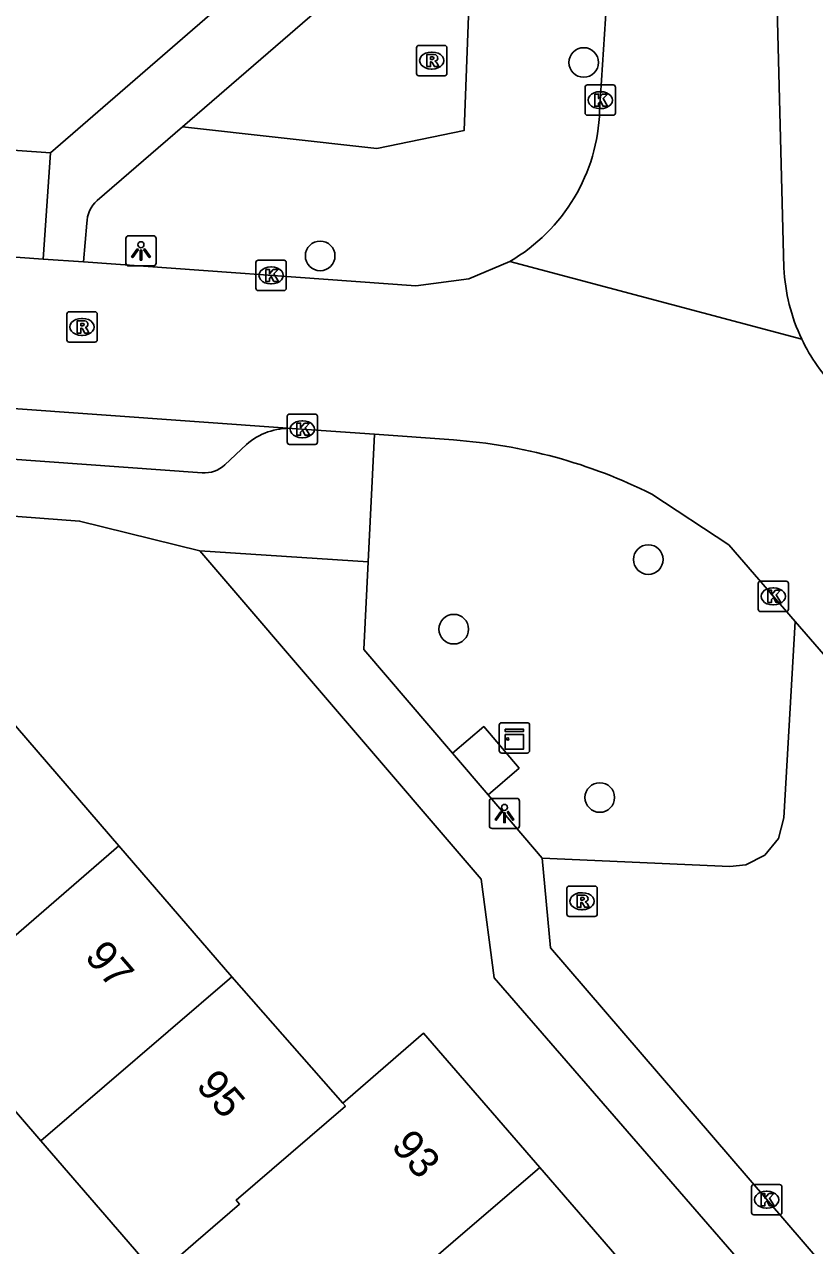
# Model space of a CAD drawing. Extents: x 160304 to 160954, y 383686 to 384161.
# Drawn here: x 160561.37 to 160587.45, y 383999.88 to 384040.18 of the extents above; entities that cross this region are included whole.
import ezdxf

# ---------------------------------------------------------------- set-up
doc = ezdxf.new("R2010")
doc.units = 0
for name, color, linetype in [('IMGEO_Boom', 7, 'Continuous'), ('IMGEO_Groenvoorziening', 7, 'Continuous'), ('IMGEO_Kast', 7, 'Continuous'), ('IMGEO_Kolk', 7, 'Continuous'), ('IMGEO_Lichtpunt', 7, 'Continuous'), ('IMGEO_Pand', 7, 'Continuous'), ('IMGEO_Pand_nummerreeks', 7, 'Continuous'), ('IMGEO_Rijbaan_lokaal_open', 7, 'Continuous'), ('IMGEO_Rioolput', 7, 'Continuous'), ('IMGEO_Voetpad_open', 7, 'Continuous')]:
    doc.layers.add(name, color=color, linetype=linetype)

msp = doc.modelspace()

# ---------------------------------------------------------------- linework, layer by layer
at = {"layer": 'IMGEO_Boom'}
for centre in [(160579.827, 384038.928), (160571.128, 384032.544), (160581.96, 384022.521), (160575.538, 384020.224), (160580.359, 384014.667)]:
    msp.add_circle(centre, 0.489, dxfattribs=at)
at = {"layer": 'IMGEO_Groenvoorziening'}
for points in [[(160576.201, 384045.119), (160575.882, 384036.684), (160573.001, 384036.092), (160566.582, 384036.805)], [(160578.455, 384012.669), (160584.647, 384012.392), (160585.177, 384012.446), (160585.808, 384012.766), (160586.254, 384013.314), (160586.439, 384013.993), (160586.807, 384020.477)]]:
    msp.add_lwpolyline(points, dxfattribs=at)
at = {"layer": 'IMGEO_Kast'}
for p, q in [((160577.041, 384016.211), (160577.041, 384017.052)), ((160577.041, 384017.052), (160577.041, 384016.211)), ((160577.116, 384017.136), (160577.957, 384017.136)), ((160577.957, 384017.136), (160577.116, 384017.136)), ((160578.041, 384017.061), (160578.041, 384016.22)), ((160578.041, 384016.22), (160578.041, 384017.061)), ((160577.966, 384016.136), (160577.125, 384016.136)), ((160577.125, 384016.136), (160577.966, 384016.136))]:
    msp.add_line(p, q, dxfattribs=at)
for points in [[(160577.236, 384016.926), (160577.836, 384016.926), (160577.836, 384016.841), (160577.236, 384016.841), (160577.236, 384016.926)], [(160577.236, 384016.751), (160577.836, 384016.751), (160577.836, 384016.262), (160577.236, 384016.262), (160577.236, 384016.751)]]:
    msp.add_lwpolyline(points, dxfattribs=at)
msp.add_circle((160577.32, 384016.6), 0.0377, dxfattribs=at)
for centre, start, end in [((160577.119, 384017.058), 92.4484, 184.2845), ((160577.119, 384017.058), 92.4484, 184.2845), ((160577.963, 384017.058), 2.4484, 94.2845), ((160577.963, 384017.058), 2.4484, 94.2845), ((160577.119, 384016.214), 182.4484, 274.2845), ((160577.119, 384016.214), 182.4484, 274.2845), ((160577.963, 384016.214), 272.4484, 4.2845), ((160577.963, 384016.214), 272.4484, 4.2845)]:
    msp.add_arc(centre, 0.0779, start, end, dxfattribs=at)
at = {"layer": 'IMGEO_Kolk'}
for p, q in [((160579.873, 384037.259), (160579.873, 384038.111)), ((160579.948, 384038.185), (160580.8, 384038.185)), ((160580.361, 384037.965), (160580.386, 384037.965)), ((160580.874, 384038.111), (160580.874, 384037.259)), ((160580.8, 384037.185), (160579.948, 384037.185)), ((160580.384, 384037.405), (160580.359, 384037.405)), ((160569.008, 384031.474), (160569.008, 384032.326)), ((160569.083, 384032.4), (160569.935, 384032.4)), ((160570.009, 384032.326), (160570.009, 384031.474)), ((160569.496, 384032.18), (160569.521, 384032.18)), ((160569.519, 384031.62), (160569.494, 384031.62)), ((160569.935, 384031.4), (160569.083, 384031.4)), ((160570.039, 384026.398), (160570.039, 384027.25)), ((160570.114, 384027.324), (160570.966, 384027.324)), ((160570.527, 384027.104), (160570.552, 384027.104)), ((160571.04, 384027.25), (160571.04, 384026.398)), ((160570.966, 384026.324), (160570.114, 384026.324)), ((160570.55, 384026.544), (160570.525, 384026.544)), ((160585.66, 384021.806), (160586.512, 384021.806)), ((160585.585, 384020.88), (160585.585, 384021.732)), ((160586.073, 384021.586), (160586.098, 384021.586)), ((160586.586, 384021.732), (160586.586, 384020.88)), ((160586.096, 384021.026), (160586.071, 384021.026)), ((160586.512, 384020.806), (160585.66, 384020.806)), ((160585.367, 384000.967), (160585.367, 384001.819)), ((160585.442, 384001.893), (160586.294, 384001.893)), ((160585.855, 384001.673), (160585.88, 384001.673)), ((160586.368, 384001.819), (160586.368, 384000.967)), ((160586.294, 384000.893), (160585.442, 384000.893)), ((160585.878, 384001.113), (160585.853, 384001.113))]:
    msp.add_line(p, q, dxfattribs=at)
for points in [[(160579.873, 384037.259), (160579.873, 384038.111)], [(160579.948, 384038.185), (160580.8, 384038.185)], [(160580.194, 384037.885), (160580.317, 384037.885), (160580.317, 384037.734), (160580.447, 384037.885), (160580.611, 384037.885), (160580.465, 384037.734), (160580.618, 384037.485), (160580.466, 384037.485), (160580.381, 384037.649), (160580.317, 384037.582), (160580.317, 384037.485), (160580.194, 384037.485), (160580.194, 384037.885)], [(160580.874, 384038.111), (160580.874, 384037.259)], [(160580.8, 384037.185), (160579.948, 384037.185)], [(160569.008, 384031.474), (160569.008, 384032.326)], [(160569.083, 384032.4), (160569.935, 384032.4)], [(160570.009, 384032.326), (160570.009, 384031.474)], [(160569.329, 384032.1), (160569.452, 384032.1), (160569.452, 384031.949), (160569.582, 384032.1), (160569.746, 384032.1), (160569.6, 384031.949), (160569.753, 384031.7), (160569.601, 384031.7), (160569.516, 384031.864), (160569.452, 384031.797), (160569.452, 384031.7), (160569.329, 384031.7), (160569.329, 384032.1)], [(160569.935, 384031.4), (160569.083, 384031.4)], [(160570.039, 384026.398), (160570.039, 384027.25)], [(160570.114, 384027.324), (160570.966, 384027.324)], [(160570.36, 384027.024), (160570.483, 384027.024), (160570.483, 384026.873), (160570.613, 384027.024), (160570.777, 384027.024), (160570.631, 384026.873), (160570.784, 384026.624), (160570.632, 384026.624), (160570.547, 384026.788), (160570.483, 384026.721), (160570.483, 384026.624), (160570.36, 384026.624), (160570.36, 384027.024)], [(160571.04, 384027.25), (160571.04, 384026.398)], [(160570.966, 384026.324), (160570.114, 384026.324)], [(160585.66, 384021.806), (160586.512, 384021.806)], [(160585.585, 384020.88), (160585.585, 384021.732)], [(160585.906, 384021.506), (160586.029, 384021.506), (160586.029, 384021.355), (160586.159, 384021.506), (160586.323, 384021.506), (160586.177, 384021.355), (160586.33, 384021.106), (160586.178, 384021.106), (160586.093, 384021.27), (160586.029, 384021.203), (160586.029, 384021.106), (160585.906, 384021.106), (160585.906, 384021.506)], [(160586.586, 384021.732), (160586.586, 384020.88)], [(160586.512, 384020.806), (160585.66, 384020.806)], [(160585.367, 384000.967), (160585.367, 384001.819)], [(160585.442, 384001.893), (160586.294, 384001.893)], [(160586.368, 384001.819), (160586.368, 384000.967)], [(160585.688, 384001.593), (160585.811, 384001.593), (160585.811, 384001.442), (160585.941, 384001.593), (160586.105, 384001.593), (160585.959, 384001.442), (160586.112, 384001.193), (160585.96, 384001.193), (160585.875, 384001.357), (160585.811, 384001.29), (160585.811, 384001.193), (160585.688, 384001.193), (160585.688, 384001.593)], [(160586.294, 384000.893), (160585.442, 384000.893)]]:
    msp.add_lwpolyline(points, dxfattribs=at)
for centre, start, end in [((160579.95, 384038.109), 91.552, 178.448), ((160579.95, 384038.109), 91.552, 178.448), ((160580.798, 384038.109), 1.552, 88.448), ((160580.798, 384038.109), 1.552, 88.448), ((160579.95, 384037.261), 181.552, 268.448), ((160579.95, 384037.261), 181.552, 268.448), ((160580.798, 384037.261), 271.552, 358.448), ((160580.798, 384037.261), 271.552, 358.448), ((160569.085, 384032.324), 91.552, 178.448), ((160569.085, 384032.324), 91.552, 178.448), ((160569.933, 384032.324), 1.552, 88.448), ((160569.933, 384032.324), 1.552, 88.448), ((160569.085, 384031.476), 181.552, 268.448), ((160569.085, 384031.476), 181.552, 268.448), ((160569.933, 384031.476), 271.552, 358.448), ((160569.933, 384031.476), 271.552, 358.448), ((160570.116, 384027.248), 91.552, 178.448), ((160570.116, 384027.248), 91.552, 178.448), ((160570.964, 384027.248), 1.552, 88.448), ((160570.964, 384027.248), 1.552, 88.448), ((160570.116, 384026.4), 181.552, 268.448), ((160570.116, 384026.4), 181.552, 268.448), ((160570.964, 384026.4), 271.552, 358.448), ((160570.964, 384026.4), 271.552, 358.448), ((160585.662, 384021.73), 91.552, 178.448), ((160585.662, 384021.73), 91.552, 178.448), ((160586.51, 384021.73), 1.552, 88.448), ((160586.51, 384021.73), 1.552, 88.448), ((160585.662, 384020.882), 181.552, 268.448), ((160585.662, 384020.882), 181.552, 268.448), ((160586.51, 384020.882), 271.552, 358.448), ((160586.51, 384020.882), 271.552, 358.448), ((160585.444, 384001.817), 91.552, 178.448), ((160585.444, 384001.817), 91.552, 178.448), ((160586.292, 384001.817), 1.552, 88.448), ((160586.292, 384001.817), 1.552, 88.448), ((160585.444, 384000.969), 181.552, 268.448), ((160585.444, 384000.969), 181.552, 268.448), ((160586.292, 384000.969), 271.552, 358.448), ((160586.292, 384000.969), 271.552, 358.448)]:
    msp.add_arc(centre, 0.0765, start, end, dxfattribs=at)
for centre, major_axis, ratio, start_param, end_param in [((160580.36, 384037.685), (-0.387, 0.002), 0.722429, 4.712389, 7.853982), ((160580.385, 384037.685), (-0.39, 0.002), 0.717154, 1.570796, 4.712389), ((160569.495, 384031.9), (-0.387, 0.002), 0.722429, 4.712389, 7.853982), ((160569.52, 384031.9), (-0.39, 0.002), 0.717154, 1.570796, 4.712389), ((160570.526, 384026.824), (-0.387, 0.002), 0.722429, 4.712389, 7.853982), ((160570.551, 384026.824), (-0.39, 0.002), 0.717154, 1.570796, 4.712389), ((160586.072, 384021.306), (-0.387, 0.002), 0.722429, 4.712389, 7.853982), ((160586.097, 384021.306), (-0.39, 0.002), 0.717154, 1.570796, 4.712389), ((160585.854, 384001.393), (-0.387, 0.002), 0.722429, 4.712389, 7.853982), ((160585.879, 384001.393), (-0.39, 0.002), 0.717154, 1.570796, 4.712389)]:
    msp.add_ellipse(centre, major_axis=major_axis, ratio=ratio, start_param=start_param, end_param=end_param, dxfattribs=at)
at = {"layer": 'IMGEO_Lichtpunt'}
for p, q in [((160564.714, 384033.114), (160564.714, 384032.307)), ((160564.714, 384033.114), (160564.714, 384032.307)), ((160565.616, 384033.209), (160564.808, 384033.209)), ((160565.616, 384033.209), (160564.808, 384033.209)), ((160565.71, 384032.307), (160565.71, 384033.114)), ((160565.71, 384032.307), (160565.71, 384033.114)), ((160564.808, 384032.213), (160565.616, 384032.213)), ((160564.808, 384032.213), (160565.616, 384032.213)), ((160576.713, 384014.544), (160576.713, 384013.737)), ((160576.713, 384014.544), (160576.713, 384013.737)), ((160577.615, 384014.639), (160576.807, 384014.639)), ((160577.615, 384014.639), (160576.807, 384014.639)), ((160577.709, 384013.737), (160577.709, 384014.544)), ((160577.709, 384013.737), (160577.709, 384014.544)), ((160576.807, 384013.643), (160577.615, 384013.643)), ((160576.807, 384013.643), (160577.615, 384013.643))]:
    msp.add_line(p, q, dxfattribs=at)
for points in [[(160565.088, 384032.778), (160565.127, 384032.75), (160564.939, 384032.488), (160564.901, 384032.515), (160565.088, 384032.778)], [(160565.19, 384032.73), (160565.237, 384032.73), (160565.237, 384032.408), (160565.19, 384032.408), (160565.19, 384032.73)], [(160565.3, 384032.75), (160565.338, 384032.777), (160565.525, 384032.515), (160565.486, 384032.487), (160565.3, 384032.75)], [(160577.087, 384014.208), (160577.126, 384014.18), (160576.938, 384013.918), (160576.9, 384013.945), (160577.087, 384014.208)], [(160577.189, 384014.16), (160577.236, 384014.16), (160577.236, 384013.838), (160577.189, 384013.838), (160577.189, 384014.16)], [(160577.299, 384014.18), (160577.337, 384014.207), (160577.524, 384013.945), (160577.485, 384013.917), (160577.299, 384014.18)]]:
    msp.add_lwpolyline(points, dxfattribs=at)
for centre in [(160565.213, 384032.912), (160577.212, 384014.342)]:
    msp.add_circle(centre, 0.0994, dxfattribs=at)
for centre, start, end in [((160564.808, 384033.114), 90, 180), ((160564.808, 384033.114), 90, 180), ((160565.616, 384033.114), 0, 90), ((160565.616, 384033.114), 0, 90), ((160564.808, 384032.307), 180, 270), ((160564.808, 384032.307), 180, 270), ((160565.616, 384032.307), 270, 0), ((160565.616, 384032.307), 270, 360), ((160576.807, 384014.544), 90, 180), ((160576.807, 384014.544), 90, 180), ((160577.615, 384014.544), 0, 90), ((160577.615, 384014.544), 0, 90), ((160576.807, 384013.737), 180, 270), ((160576.807, 384013.737), 180, 270), ((160577.615, 384013.737), 270, 0), ((160577.615, 384013.737), 270, 360)]:
    msp.add_arc(centre, 0.0946, start, end, dxfattribs=at)
at = {"layer": 'IMGEO_Pand'}
for points in [[(160558.392, 384020.13), (160564.484, 384013.069)], [(160564.484, 384013.069), (160558.196, 384007.637)], [(160568.208, 384008.753), (160564.484, 384013.069)], [(160561.911, 384003.332), (160568.208, 384008.753)], [(160568.208, 384008.753), (160571.874, 384004.582)], [(160558.196, 384007.637), (160561.911, 384003.332)], [(160578.378, 384002.452), (160574.541, 384006.884), (160571.874, 384004.582)], [(160571.874, 384004.582), (160571.96, 384004.48), (160568.36, 384001.38), (160568.47, 384001.25), (160567.029, 384000), (160565.747, 383998.888)], [(160565.747, 383998.888), (160564.787, 384000), (160561.911, 384003.332)], [(160578.378, 384002.452), (160575.523, 384000), (160572.091, 383997.052)], [(160582.098, 383998.155), (160580.501, 384000), (160578.378, 384002.452)]]:
    msp.add_lwpolyline(points, dxfattribs=at)
at = {"layer": 'IMGEO_Rijbaan_lokaal_open'}
for points in [[(160581.037, 384047.97), (160580.353, 384037.334)], [(160586.437, 384032.15), (160586.162, 384042.862)], [(160561.983, 384032.44), (160559.384, 384032.627)], [(160561.983, 384032.44), (160563.316, 384032.344)], [(160563.316, 384032.344), (160574.287, 384031.555), (160576.04, 384031.792), (160577.386, 384032.36)], [(160577.386, 384032.36), (160587.027, 384029.795)], [(160541.488, 384028.906), (160570.205, 384026.85)], [(160570.205, 384026.85), (160572.921, 384026.655)], [(160572.921, 384026.655), (160575.533, 384026.468)], [(160582.073, 384024.682), (160584.613, 384023.006), (160586.807, 384020.477)], [(160586.807, 384020.477), (160594.309, 384011.829)]]:
    msp.add_lwpolyline(points, dxfattribs=at)
for centre, radius, start, end in [((160574.393, 384037.517), 5.963, 300.128, 358.2397), ((160592.551, 384032.43), 6.121, 182.6259, 205.5039), ((160592.527, 384032.421), 6.095, 205.5213, 224.5141), ((160574.326, 384009.181), 17.329, 63.4451, 86.0062)]:
    msp.add_arc(centre, radius, start, end, dxfattribs=at)
at = {"layer": 'IMGEO_Rioolput'}
for p, q in [((160574.311, 384038.564), (160574.311, 384039.416)), ((160574.386, 384039.49), (160575.238, 384039.49)), ((160574.799, 384039.27), (160574.824, 384039.27)), ((160575.312, 384039.416), (160575.312, 384038.564)), ((160574.822, 384038.71), (160574.797, 384038.71)), ((160575.238, 384038.49), (160574.386, 384038.49)), ((160562.842, 384030.699), (160563.694, 384030.699)), ((160562.767, 384029.773), (160562.767, 384030.625)), ((160563.255, 384030.479), (160563.28, 384030.479)), ((160563.768, 384030.625), (160563.768, 384029.773)), ((160563.278, 384029.919), (160563.253, 384029.919)), ((160563.694, 384029.699), (160562.842, 384029.699)), ((160579.348, 384011.745), (160580.2, 384011.745)), ((160579.273, 384010.819), (160579.273, 384011.671)), ((160579.761, 384011.525), (160579.786, 384011.525)), ((160580.274, 384011.671), (160580.274, 384010.819)), ((160579.784, 384010.965), (160579.759, 384010.965)), ((160580.2, 384010.745), (160579.348, 384010.745))]:
    msp.add_line(p, q, dxfattribs=at)
for points in [[(160574.311, 384038.564), (160574.311, 384039.416)], [(160574.386, 384039.49), (160575.238, 384039.49)], [(160574.9, 384039.188), (160574.648, 384039.19), (160574.648, 384038.79)], [(160574.826, 384039.109), (160574.772, 384039.109), (160574.772, 384039.028)], [(160575.312, 384039.416), (160575.312, 384038.564)], [(160574.648, 384038.79), (160574.772, 384038.79), (160574.772, 384038.952), (160574.783, 384038.952)], [(160574.772, 384039.028), (160574.824, 384039.028)], [(160574.83, 384038.923), (160574.901, 384038.79), (160575.041, 384038.79), (160574.976, 384038.916)], [(160575.238, 384038.49), (160574.386, 384038.49)], [(160562.842, 384030.699), (160563.694, 384030.699)], [(160562.767, 384029.773), (160562.767, 384030.625)], [(160563.356, 384030.397), (160563.104, 384030.399), (160563.104, 384029.999)], [(160563.282, 384030.318), (160563.228, 384030.318), (160563.228, 384030.237)], [(160563.228, 384030.237), (160563.28, 384030.237)], [(160563.768, 384030.625), (160563.768, 384029.773)], [(160563.104, 384029.999), (160563.228, 384029.999), (160563.228, 384030.161), (160563.239, 384030.161)], [(160563.286, 384030.132), (160563.357, 384029.999), (160563.497, 384029.999), (160563.432, 384030.125)], [(160563.694, 384029.699), (160562.842, 384029.699)], [(160579.348, 384011.745), (160580.2, 384011.745)], [(160579.273, 384010.819), (160579.273, 384011.671)], [(160579.862, 384011.443), (160579.61, 384011.445), (160579.61, 384011.045)], [(160579.788, 384011.364), (160579.734, 384011.364), (160579.734, 384011.283)], [(160579.734, 384011.283), (160579.786, 384011.283)], [(160580.274, 384011.671), (160580.274, 384010.819)], [(160579.61, 384011.045), (160579.734, 384011.045), (160579.734, 384011.207), (160579.745, 384011.207)], [(160579.792, 384011.178), (160579.863, 384011.045), (160580.003, 384011.045), (160579.938, 384011.171)], [(160580.2, 384010.745), (160579.348, 384010.745)]]:
    msp.add_lwpolyline(points, dxfattribs=at)
for centre, radius, start, end in [((160574.388, 384039.414), 0.0765, 91.552, 178.448), ((160574.388, 384039.414), 0.0765, 91.552, 178.448), ((160574.832, 384039.013), 0.0964, 77.0061, 93.1865), ((160574.846, 384039.07), 0.0378, 276.6634, 79.6772), ((160574.899, 384039.078), 0.109, 350.3612, 89.416), ((160575.236, 384039.414), 0.0765, 1.552, 88.448), ((160575.236, 384039.414), 0.0765, 1.552, 88.448), ((160574.782, 384038.899), 0.0533, 26.0293, 88.6989), ((160574.808, 384039.217), 0.19, 274.7715, 282.9687), ((160574.897, 384039.078), 0.112, 277.5842, 350.9817), ((160574.881, 384038.863), 0.108, 29.5134, 73.7905), ((160574.388, 384038.566), 0.0765, 181.552, 268.448), ((160574.388, 384038.566), 0.0765, 181.552, 268.448), ((160575.236, 384038.566), 0.0765, 271.552, 358.448), ((160575.236, 384038.566), 0.0765, 271.552, 358.448), ((160562.844, 384030.623), 0.0765, 91.552, 178.448), ((160562.844, 384030.623), 0.0765, 91.552, 178.448), ((160563.692, 384030.623), 0.0765, 1.552, 88.448), ((160563.692, 384030.623), 0.0765, 1.552, 88.448), ((160563.264, 384030.426), 0.19, 274.7715, 282.9687), ((160563.288, 384030.222), 0.0964, 77.0061, 93.1865), ((160563.302, 384030.279), 0.0378, 276.6634, 79.6772), ((160563.355, 384030.287), 0.109, 350.3612, 89.416), ((160563.353, 384030.287), 0.112, 277.5842, 350.9817), ((160563.238, 384030.108), 0.0533, 26.0293, 88.6989), ((160563.337, 384030.072), 0.108, 29.5134, 73.7905), ((160562.844, 384029.775), 0.0765, 181.552, 268.448), ((160562.844, 384029.775), 0.0765, 181.552, 268.448), ((160563.692, 384029.775), 0.0765, 271.552, 358.448), ((160563.692, 384029.775), 0.0765, 271.552, 358.448), ((160579.35, 384011.669), 0.0765, 91.552, 178.448), ((160579.35, 384011.669), 0.0765, 91.552, 178.448), ((160580.198, 384011.669), 0.0765, 1.552, 88.448), ((160580.198, 384011.669), 0.0765, 1.552, 88.448), ((160579.77, 384011.472), 0.19, 274.7715, 282.9687), ((160579.794, 384011.268), 0.0964, 77.0061, 93.1865), ((160579.808, 384011.325), 0.0378, 276.6634, 79.6772), ((160579.861, 384011.333), 0.109, 350.3612, 89.416), ((160579.859, 384011.333), 0.112, 277.5842, 350.9817), ((160579.744, 384011.154), 0.0533, 26.0293, 88.6989), ((160579.843, 384011.118), 0.108, 29.5134, 73.7905), ((160579.35, 384010.821), 0.0765, 181.552, 268.448), ((160579.35, 384010.821), 0.0765, 181.552, 268.448), ((160580.198, 384010.821), 0.0765, 271.552, 358.448), ((160580.198, 384010.821), 0.0765, 271.552, 358.448)]:
    msp.add_arc(centre, radius, start, end, dxfattribs=at)
for centre, major_axis, ratio, start_param, end_param in [((160574.798, 384038.99), (-0.387, 0.002), 0.722429, 4.712389, 7.853982), ((160574.823, 384038.99), (-0.39, 0.002), 0.717154, 1.570796, 4.712389), ((160563.254, 384030.199), (-0.387, 0.002), 0.722429, 4.712389, 7.853982), ((160563.279, 384030.199), (-0.39, 0.002), 0.717154, 1.570796, 4.712389), ((160579.76, 384011.245), (-0.387, 0.002), 0.722429, 4.712389, 7.853982), ((160579.785, 384011.245), (-0.39, 0.002), 0.717154, 1.570796, 4.712389)]:
    msp.add_ellipse(centre, major_axis=major_axis, ratio=ratio, start_param=start_param, end_param=end_param, dxfattribs=at)
at = {"layer": 'IMGEO_Voetpad_open'}
for points in [[(160590.891, 384063.065), (160577.514, 384051.539), (160577.428, 384049.127), (160562.223, 384035.951)], [(160566.582, 384036.805), (160576.201, 384045.119)], [(160527.234, 384038.426), (160562.223, 384035.951)], [(160563.766, 384034.371), (160566.582, 384036.805)], [(160562.223, 384035.951), (160561.983, 384032.44)], [(160563.316, 384032.344), (160563.431, 384033.622)], [(160567.23, 384025.383), (160528.12, 384028.197)], [(160572.716, 384022.448), (160572.921, 384026.655)], [(160526.375, 384026.574), (160563.188, 384023.793), (160567.161, 384022.807)], [(160568.699, 384026.316), (160567.984, 384025.649)], [(160567.161, 384022.807), (160572.716, 384022.448)], [(160567.161, 384022.807), (160576.438, 384011.974), (160576.873, 384008.716), (160584.428, 384000), (160596.174, 383986.448)], [(160572.716, 384022.448), (160572.574, 384019.551), (160575.499, 384016.128)], [(160575.499, 384016.128), (160576.527, 384017.007), (160577.696, 384015.638), (160576.669, 384014.76)], [(160576.669, 384014.76), (160575.499, 384016.128)], [(160576.669, 384014.76), (160578.455, 384012.669)], [(160605.836, 383997.776), (160597.474, 383987.879), (160587.067, 384000), (160578.729, 384009.705), (160578.455, 384012.669)]]:
    msp.add_lwpolyline(points, dxfattribs=at)
for centre, radius, start, end in [((160564.409, 384033.634), 0.978, 131.1001, 180.7055), ((160570.104, 384024.744), 2.109, 87.2603, 131.7868), ((160567.304, 384026.376), 0.995, 265.7501, 313.114)]:
    msp.add_arc(centre, radius, start, end, dxfattribs=at)

# ---------------------------------------------------------------- texts
at = {"layer": 'IMGEO_Pand_nummerreeks'}
for s, rotation, p in [('97', 310.7888, (160563.322, 384009.394)), ('95', 310.786, (160566.998, 384005.134)), ('93', 310.8843, (160573.439, 384003.146))]:
    msp.add_text(s, height=1, rotation=rotation, dxfattribs=at).set_placement(p)

doc.saveas('drawing.dxf')
